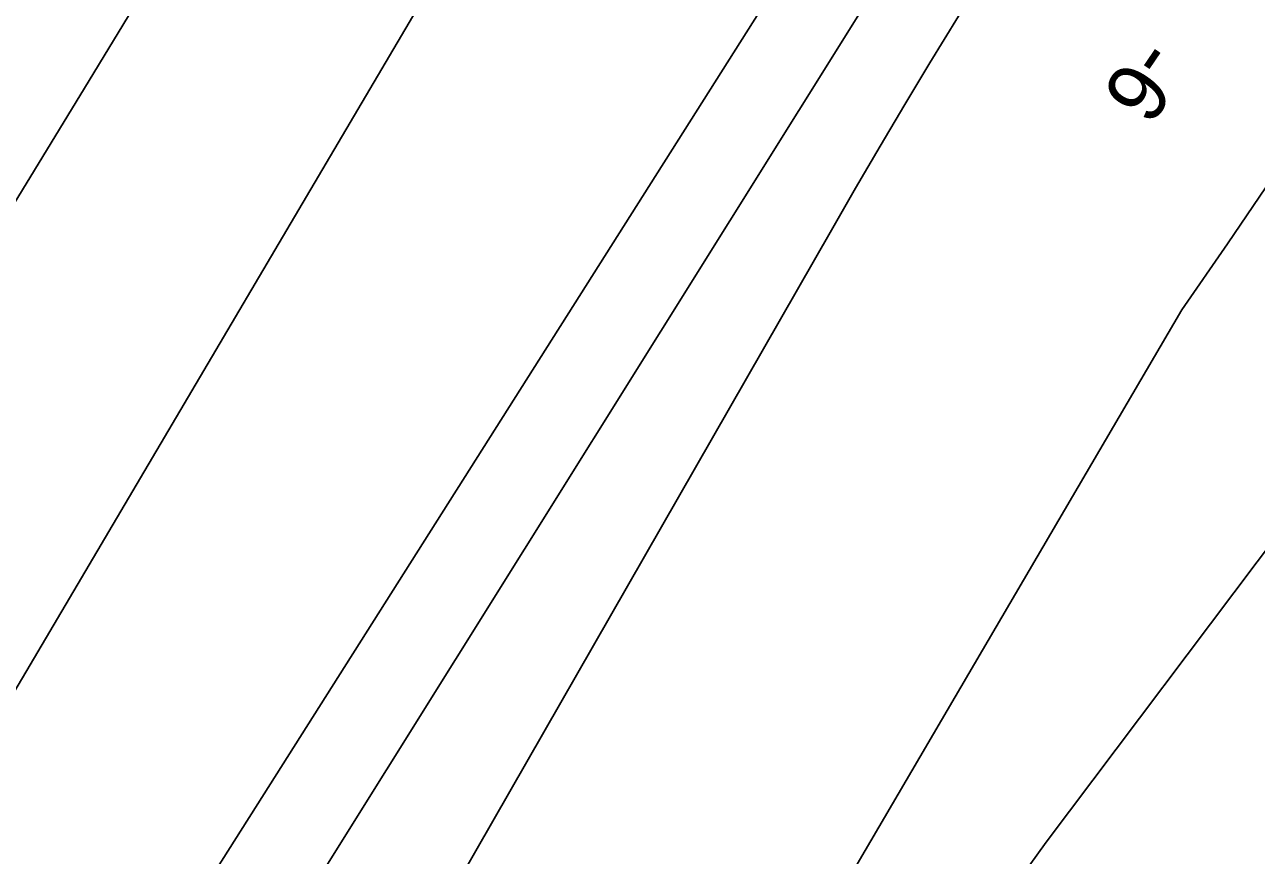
# Model space of a CAD drawing. Extents: x 3905714 to 3926767, y 183354 to 205755.
# Drawn here: x 3917028 to 3917717, y 192444 to 192908 of the extents above; entities that cross this region are included whole.
import ezdxf

# ---------------------------------------------------------------- set-up
doc = ezdxf.new("R2010")
doc.units = 0
for name, color, linetype in [('V-RIVR-RANG', 7, 'Continuous'), ('V-RRAP-FSHR', 7, 'Continuous'), ('V-TOPO-DPTH', 7, 'Continuous'), ('V-TOPO-MINR', 7, 'Continuous')]:
    doc.layers.add(name, color=color, linetype=linetype)

msp = doc.modelspace()

# ---------------------------------------------------------------- linework, layer by layer
at = {"layer": 'V-RRAP-FSHR'}
msp.add_lwpolyline([(3918072.86, 193162.87), (3918036.28, 193102.13), (3917934.18, 192952), (3917836.35, 192795.51), (3917798.29, 192735.95), (3917730.04, 192625.12), (3917598.99, 192451.03), (3917484.73, 192291.96), (3917407.39, 192189.35), (3917341.57, 192107.74), (3917284.62, 192007.36), (3917216.38, 191900.16)], dxfattribs=at)
at = {"layer": 'V-TOPO-DPTH'}
for points in [[(3917677.16, 193807.36), (3917384.78, 193379.43), (3917360.74, 193344.09), (3917336.78, 193308.69), (3917312.96, 193273.19), (3917289.24, 193237.64), (3917287.34, 193234.79), (3917264.8, 193200.5), (3917242.49, 193166.06), (3917220.53, 193131.4), (3917198.8, 193096.6), (3917181.51, 193068.6), (3917151.34, 193019.66), (3917121.22, 192970.69), (3917091.18, 192921.68), (3917061.2, 192872.63), (3916863.84, 192549.26)], [(3917677.16, 193807.36), (3917384.78, 193379.43), (3917360.74, 193344.09), (3917336.78, 193308.69), (3917312.96, 193273.19), (3917289.24, 193237.64), (3917287.34, 193234.79), (3917264.8, 193200.5), (3917242.49, 193166.06), (3917220.53, 193131.4), (3917198.8, 193096.6), (3917181.51, 193068.6), (3917151.34, 193019.66), (3917121.22, 192970.69), (3917091.18, 192921.68), (3917061.2, 192872.63), (3916863.84, 192549.26)], [(3916977.56, 192460.02), (3917324.66, 193048.42), (3917338.13, 193070.92), (3917351.79, 193093.3), (3917365.74, 193115.5), (3917379.89, 193137.59), (3917496.36, 193316.85), (3917546.14, 193392.88), (3917596.28, 193468.68), (3917646.95, 193544.12), (3917697.98, 193619.32)], [(3916977.56, 192460.02), (3917324.66, 193048.42), (3917338.13, 193070.92), (3917351.79, 193093.3), (3917365.74, 193115.5), (3917379.89, 193137.59), (3917496.36, 193316.85), (3917546.14, 193392.88), (3917596.28, 193468.68), (3917646.95, 193544.12), (3917697.98, 193619.32)], [(3916931.5, 192082.15), (3917035.54, 192271.79), (3917049.94, 192297.46), (3917064.66, 192322.95), (3917079.85, 192348.16), (3917095.37, 192373.18), (3917443.26, 192922.77), (3917448.64, 192931.26), (3917454.03, 192939.74), (3917459.44, 192948.22), (3917464.85, 192956.7), (3917471.54, 192967.15), (3917473.6, 192970.4), (3917475.65, 192973.65), (3917477.69, 192976.92), (3917479.71, 192980.19), (3917482.09, 192984.05), (3917482.92, 192985.4), (3917484.58, 192988.08), (3917485.4, 192989.43), (3917831.88, 193550.82), (3917844.93, 193572.06), (3917857.93, 193593.34)], [(3917857.93, 193593.34), (3917844.93, 193572.06), (3917831.88, 193550.82), (3917485.4, 192989.43), (3917484.58, 192988.08), (3917482.92, 192985.4), (3917482.09, 192984.05), (3917479.71, 192980.19), (3917477.69, 192976.92), (3917475.65, 192973.65), (3917473.6, 192970.4), (3917471.54, 192967.15), (3917464.85, 192956.7), (3917459.44, 192948.22), (3917454.03, 192939.74), (3917448.64, 192931.26), (3917443.26, 192922.77), (3917095.37, 192373.18), (3917079.85, 192348.16), (3917064.66, 192322.95), (3917049.94, 192297.46), (3917035.54, 192271.79), (3916931.5, 192082.15)], [(3917557.93, 192926.23), (3917534.03, 192886.84), (3917520.05, 192863.58), (3917506.18, 192840.26), (3917492.49, 192816.84), (3917478.92, 192793.34), (3917185.01, 192280.15)]]:
    msp.add_lwpolyline(points, dxfattribs=at)
at = {"layer": 'V-TOPO-MINR'}
for points in [[(3917213.53, 191712.34), (3917316.29, 192136.26), (3917674.91, 192748.71), (3917700.38, 192785.64), (3917725.66, 192822.7), (3917750.65, 192859.96), (3917775.45, 192897.35), (3918171.08, 193498.79), (3918258.23, 193712.7), (3918301.06, 193814.36), (3918345.46, 193915.32), (3918392.22, 194015.2), (3918440.56, 194114.36), (3918511.03, 194254.7), (3918525.78, 194282.89), (3918541.16, 194310.72), (3918557.47, 194338.02), (3918574.39, 194364.96), (3919084.15, 195146.63)], [(3916863.84, 192549.26), (3917061.2, 192872.63), (3917091.18, 192921.68), (3917121.22, 192970.69), (3917151.34, 193019.66), (3917181.51, 193068.6), (3917198.8, 193096.6), (3917220.53, 193131.4), (3917242.49, 193166.06), (3917264.8, 193200.5), (3917287.34, 193234.79), (3917289.24, 193237.64), (3917312.96, 193273.19), (3917336.78, 193308.69), (3917360.74, 193344.09), (3917384.78, 193379.43), (3917677.16, 193807.36)], [(3916977.56, 192460.02), (3917324.66, 193048.42), (3917338.13, 193070.92), (3917351.79, 193093.3), (3917365.74, 193115.5), (3917379.89, 193137.59), (3917496.36, 193316.85), (3917546.14, 193392.88), (3917596.28, 193468.68), (3917646.95, 193544.12), (3917697.98, 193619.32)], [(3916931.5, 192082.15), (3917035.54, 192271.79), (3917049.94, 192297.46), (3917064.66, 192322.95), (3917079.85, 192348.16), (3917095.37, 192373.18), (3917443.26, 192922.77), (3917448.64, 192931.26), (3917454.03, 192939.74), (3917459.44, 192948.22), (3917464.85, 192956.7), (3917471.54, 192967.15), (3917473.6, 192970.4), (3917475.65, 192973.65), (3917477.69, 192976.92), (3917479.71, 192980.19), (3917482.09, 192984.05), (3917482.92, 192985.4), (3917484.58, 192988.08), (3917485.4, 192989.43), (3917831.88, 193550.82), (3917844.93, 193572.06), (3917857.93, 193593.34)], [(3917185.01, 192280.15), (3917478.92, 192793.34), (3917492.49, 192816.84), (3917506.18, 192840.26), (3917520.05, 192863.58), (3917534.03, 192886.84), (3917557.93, 192926.23)], [(3917026.39, 192048.98), (3917033.17, 192082.17), (3917042.67, 192118.69), (3917049.6, 192143.64), (3917057.05, 192168.42), (3917065.29, 192192.95), (3917074.05, 192217.31), (3917086.71, 192250.79), (3917089.67, 192258.23), (3917092.8, 192265.6), (3917096.19, 192272.85), (3917099.75, 192280.03), (3917104.02, 192288.28), (3917105.6, 192291.25), (3917107.23, 192294.2), (3917108.93, 192297.1), (3917110.67, 192299.98), (3917135.23, 192339.46), (3917149.3, 192362.05), (3917163.38, 192384.64), (3917177.47, 192407.22), (3917191.57, 192429.79), (3917499.38, 192922.05)]]:
    msp.add_lwpolyline(points, dxfattribs=at)

# ---------------------------------------------------------------- texts
at = {"layer": 'V-RIVR-RANG'}
msp.add_text('-6', height=33.5, rotation=235.79833, dxfattribs=at).set_placement((3917651.81, 192902.45))

doc.saveas('drawing.dxf')
